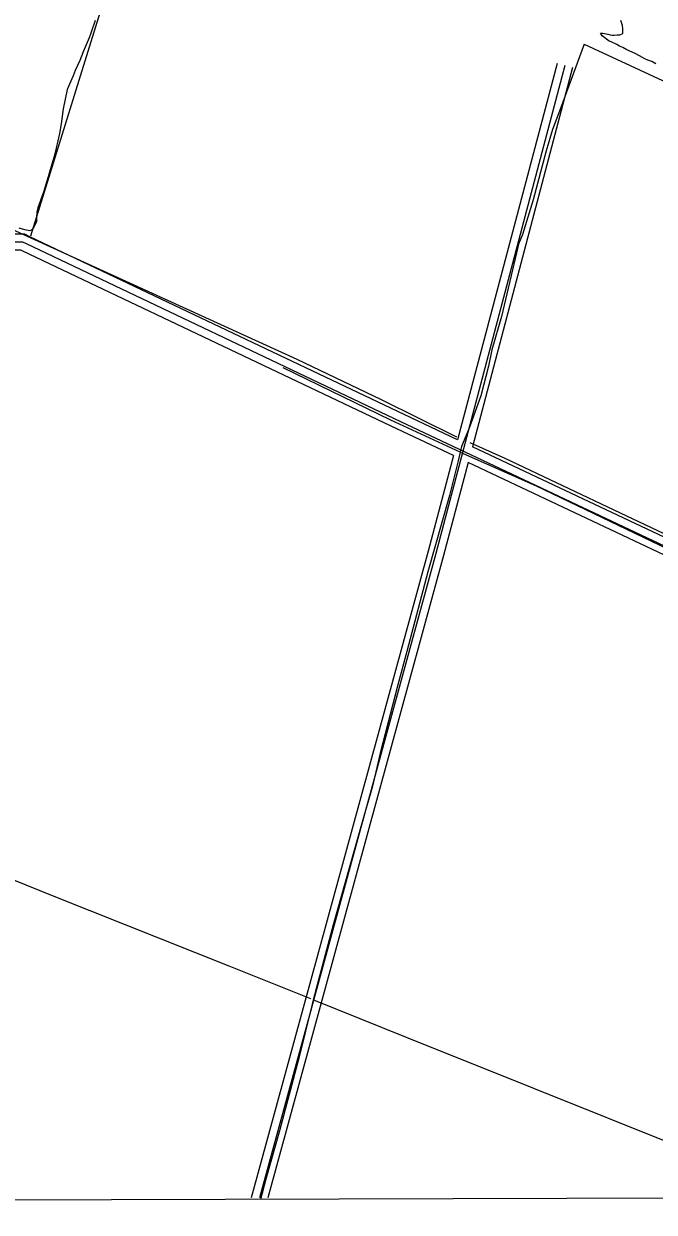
# Model space of a CAD drawing. Extents: x 3355724 to 3393621, y 594744 to 620174.
# Drawn here: x 3368568 to 3369750, y 600128 to 602356 of the extents above; entities that cross this region are included whole.
import ezdxf

# ---------------------------------------------------------------- set-up
doc = ezdxf.new("R2010")
doc.units = 0
for name, color, linetype in [('V-DTCH-CNTR', 7, 'Continuous'), ('V-GRID-FRAM', 7, 'Continuous'), ('V-ROAD-CNTR', 7, 'Continuous'), ('V-SITE-VEGE', 7, 'Continuous'), ('V-TOPO-SHOR', 7, 'Continuous')]:
    doc.layers.add(name, color=color, linetype=linetype)

msp = doc.modelspace()

# ---------------------------------------------------------------- linework, layer by layer
at = {"layer": 'V-DTCH-CNTR'}
for points in [[(3369618.7, 602317.6), (3369574.2, 602197.1), (3369559.3, 602157.9), (3369547.6, 602117.9), (3369523, 602025.6), (3369503, 601961), (3369495.6, 601942.6), (3369492.1, 601926.4), (3369463.9, 601807.1), (3369445.4, 601744.8), (3369439.3, 601714), (3369424.9, 601658.5), (3369403.4, 601597.9), (3369388.7, 601563.4), (3369386.4, 601553.2), (3369382.6, 601536.4), (3369366.5, 601471.7), (3369326, 601328.6), (3369286.3, 601179.4), (3369269.4, 601117), (3369236.2, 600988.5), (3369221.7, 600926.9), (3369201.5, 600855.3), (3369148.4, 600666.9), (3369117.9, 600552.2), (3369109.1, 600518.2), (3369083.9, 600417.5), (3369047.5, 600281.3), (3369022.2, 600190.5), (3369011.9, 600152.5)], [(3369618.7, 602317.6), (3369826.3, 602221.5), (3370102, 602089.1), (3370404.6, 601944.4), (3370555.4, 601871.3), (3370470.9, 601661.1), (3370407, 601473.6), (3370314.1, 601168.4)], [(3369386.4, 601553.2), (3369256.1, 601612.6), (3369054.7, 601710.9)], [(3369386.4, 601553.2), (3369528.9, 601489.5), (3369836.1, 601342.4), (3370108, 601214.7), (3370311.3, 601116), (3370422.7, 601062), (3370726.8, 600916.5), (3371142.7, 600722), (3371216.8, 600688.1), (3371409.4, 600599.8), (3371712.7, 600458.2), (3372049.1, 600302.7), (3372050.4, 600302.2), (3372092, 600284.7), (3372292.7, 600189.5), (3372352.4, 600161.2)]]:
    msp.add_lwpolyline(points, dxfattribs=at)
at = {"layer": 'V-GRID-FRAM'}
msp.add_lwpolyline([(3359807.6, 618312.1), (3391397.2, 618394.8), (3391452.7, 600211.2), (3359847.2, 600128.5), (3359807.6, 618312.1)], dxfattribs=at)
at = {"layer": 'V-ROAD-CNTR'}
for points in [[(3369568.1, 602281.6), (3369381.6, 601576.1)], [(3369582.6, 602277.7), (3369340.8, 601363.2), (3369010.2, 600155.6)], [(3369597.1, 602273.9), (3369409.2, 601563.1)], [(3370242.2, 601153.6), (3369275, 601609.8), (3368573.2, 601943.1), (3368566.7, 601946.3), (3368558.2, 601946.5), (3368547.6, 601946.6), (3368538.7, 601941.5), (3368531.1, 601931.9), (3368529.9, 601916.1), (3368275.7, 601077.7), (3368035.6, 600296.2), (3367992.1, 600152.9)], [(3369381.6, 601576.1), (3369281.4, 601623.3), (3368579.7, 601956.6), (3368570.3, 601961.2), (3368558.4, 601961.5), (3368543.6, 601961.6), (3368528.8, 601953), (3368516.5, 601937.6), (3368515.1, 601918.9), (3368509.2, 601899.4)], [(3369373.8, 601546.6), (3369268.6, 601596.2), (3368566.7, 601929.6), (3368563, 601931.4), (3368558, 601931.5), (3368551.6, 601931.5), (3368548.7, 601929.9), (3368545.7, 601926.1), (3368545, 601916.3)], [(3369373.8, 601546.6), (3369326.4, 601367.1), (3368994.6, 600155.5)], [(3370248.6, 601167.2), (3369409.2, 601563.1)], [(3369401.4, 601533.6), (3369355.3, 601359.3), (3369025.7, 600155.6)], [(3370235.8, 601140), (3369401.4, 601533.6)]]:
    msp.add_lwpolyline(points, dxfattribs=at)
at = {"layer": 'V-SITE-VEGE'}
for p, q in [((3368701.9, 602361.6), (3368693.9, 602338.1)), ((3369690.7, 602352.5), (3369687.8, 602361.7)), ((3369691.3, 602346.2), (3369690.7, 602352.5)), ((3369691.2, 602337.6), (3369691.3, 602346.2)), ((3368690.5, 602329.5), (3368679.6, 602303.2)), ((3368693.9, 602338.1), (3368690.5, 602329.5)), ((3369652.3, 602333.1), (3369649.5, 602338.2)), ((3369649.5, 602338.2), (3369654, 602338.2)), ((3369665.5, 602323.3), (3369652.3, 602333.1)), ((3369654, 602338.2), (3369663.2, 602336.5)), ((3369663.2, 602336.5), (3369667.8, 602334.8)), ((3369667.8, 602334.8), (3369671.2, 602334.2)), ((3369671.2, 602334.2), (3369675.2, 602334.2)), ((3369675.2, 602334.2), (3369680.9, 602334.8)), ((3369680.9, 602334.8), (3369685.5, 602334.8)), ((3369685.5, 602334.8), (3369691.2, 602337.6)), ((3368679.6, 602303.2), (3368673.3, 602287.2)), ((3369669.5, 602322.2), (3369665.5, 602323.3)), ((3369679.8, 602317), (3369669.5, 602322.2)), ((3369684.9, 602313.6), (3369679.8, 602317)), ((3369691.2, 602311.3), (3369684.9, 602313.6)), ((3369698.7, 602306.7), (3369691.2, 602311.3)), ((3369714.1, 602299.8), (3369698.7, 602306.7)), ((3368673.3, 602287.2), (3368664.7, 602268.3)), ((3369722.7, 602295.8), (3369714.1, 602299.8)), ((3369732.4, 602290.1), (3369722.7, 602295.8)), ((3369738.2, 602287.8), (3369732.4, 602290.1)), ((3369741.6, 602286.1), (3369738.2, 602287.8)), ((3369745.6, 602284.9), (3369741.6, 602286.1)), ((3369753.1, 602280.9), (3369745.6, 602284.9)), ((3368660.7, 602258), (3368649.8, 602232.8)), ((3368664.7, 602268.3), (3368660.7, 602258)), ((3368649.8, 602232.8), (3368642.3, 602196.2)), ((3368642.3, 602196.2), (3368638.3, 602168.1)), ((3368638.3, 602168.1), (3368634.9, 602149.8)), ((3368634.9, 602149.8), (3368629.1, 602122.9)), ((3368625.1, 602106.9), (3368621.1, 602092.6)), ((3368629.1, 602122.9), (3368625.1, 602106.9)), ((3368621.1, 602092.6), (3368615.3, 602073.1)), ((3368611.3, 602060.5), (3368605, 602039.9)), ((3368615.3, 602073.1), (3368611.3, 602060.5)), ((3368605, 602039.9), (3368602.7, 602033)), ((3368602.7, 602033), (3368594.7, 602010.7)), ((3368593, 602002.7), (3368591.8, 601991.8)), ((3368591.8, 601991.8), (3368591.8, 601985.5)), ((3368594.7, 602010.7), (3368593, 602002.7)), ((3368570.1, 601969.5), (3368559.8, 601972.4)), ((3368579.8, 601967.8), (3368570.1, 601969.5)), ((3368583.2, 601969.5), (3368579.8, 601967.8)), ((3368587.2, 601974.6), (3368583.2, 601969.5)), ((3368591.8, 601985.5), (3368587.2, 601974.6))]:
    msp.add_line(p, q, dxfattribs=at)
at = {"layer": 'V-TOPO-SHOR'}
msp.add_line((3368581.5, 601958.3), (3368813.9, 602707.2), dxfattribs=at)
for points in [[(3369080.5, 601726.3), (3368553.4, 601967.2), (3368232.7, 602120.1), (3368155.8, 602158.3), (3368134.4, 602179.6), (3368005.9, 602328.7), (3367993.1, 602333), (3368005.7, 602414.1)], [(3369379.9, 601580.9), (3369239.1, 601650.7), (3369080.5, 601726.3)], [(3372050.3, 600327.9), (3371880.3, 600410), (3371636.7, 600522.4), (3371471.2, 600599.7), (3371216, 600715.4), (3371063.6, 600787), (3370850, 600893.3), (3370620.2, 601001.5), (3370383.4, 601109), (3370229.5, 601184.5), (3370054.1, 601268.3), (3369837.3, 601367.6), (3369687.1, 601438.4), (3369470.4, 601540.9), (3369405.2, 601570.2)], [(3369106.4, 600528.3), (3368953, 600589.8), (3368628.4, 600718.8), (3368431.3, 600798.3)], [(3369998.6, 600165.8), (3369798.5, 600250.1), (3369524.6, 600360.1), (3369286, 600456.1), (3369111.8, 600525.8)]]:
    msp.add_lwpolyline(points, dxfattribs=at)

doc.saveas('drawing.dxf')
